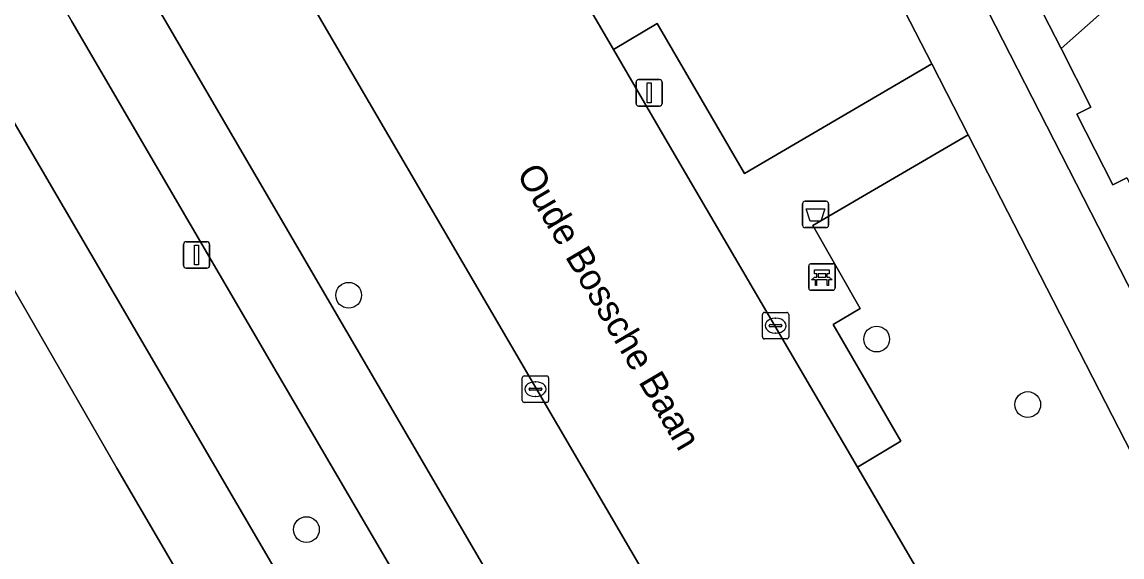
# Model space of a CAD drawing. Extents: x 159352 to 160617, y 385888 to 387323.
# Drawn here: x 159852.67 to 159894.39, y 386359 to 386379.28 of the extents above; entities that cross this region are included whole.
import ezdxf

# ---------------------------------------------------------------- set-up
doc = ezdxf.new("R2010")
doc.units = 0
for name, color, linetype in [('IMGEO_Afvalbak', 7, 'Continuous'), ('IMGEO_Bank', 7, 'Continuous'), ('IMGEO_Berm_groen', 7, 'Continuous'), ('IMGEO_Boom', 7, 'Continuous'), ('IMGEO_Fietspad_gesloten', 7, 'Continuous'), ('IMGEO_Groenvoorziening', 7, 'Continuous'), ('IMGEO_Kolk', 7, 'Continuous'), ('IMGEO_Lichtmast', 7, 'Continuous'), ('IMGEO_Openbare_ruimte_label', 7, 'Continuous'), ('IMGEO_Rijbaan_lokaal_gesloten', 7, 'Continuous'), ('IMGEO_Voetpad_halfverhard', 7, 'Continuous'), ('IMGEO_Voetpad_open', 7, 'Continuous')]:
    doc.layers.add(name, color=color, linetype=linetype)

msp = doc.modelspace()

# ---------------------------------------------------------------- linework, layer by layer
at = {"layer": 'IMGEO_Afvalbak'}
for p, q in [((159882.273, 386371.584), (159882.273, 386372.384)), ((159882.273, 386372.384), (159882.273, 386371.584)), ((159882.373, 386372.484), (159883.163, 386372.484)), ((159883.163, 386372.484), (159882.373, 386372.484)), ((159883.263, 386372.384), (159883.263, 386371.584)), ((159883.263, 386371.584), (159883.263, 386372.384)), ((159883.163, 386371.484), (159882.373, 386371.484)), ((159882.373, 386371.484), (159883.163, 386371.484))]:
    msp.add_line(p, q, dxfattribs=at)
msp.add_lwpolyline([(159882.416, 386372.198), (159883.12, 386372.198), (159882.971, 386371.728), (159882.565, 386371.728), (159882.416, 386372.198)], dxfattribs=at)
for centre, start, end in [((159882.373, 386372.384), 90, 180), ((159882.373, 386372.384), 90, 180), ((159883.163, 386372.384), 0, 90), ((159883.163, 386372.384), 360, 90), ((159882.373, 386371.584), 180, 270), ((159882.373, 386371.584), 180, 270), ((159883.163, 386371.584), 270, 0), ((159883.163, 386371.584), 270, 0)]:
    msp.add_arc(centre, 0.1, start, end, dxfattribs=at)
at = {"layer": 'IMGEO_Bank'}
for p, q in [((159882.506, 386369.187), (159882.506, 386370.028)), ((159882.506, 386370.028), (159882.506, 386369.187)), ((159882.581, 386370.112), (159883.422, 386370.112)), ((159883.422, 386370.112), (159882.581, 386370.112)), ((159882.815, 386369.618), (159882.815, 386369.724)), ((159882.859, 386369.724), (159882.859, 386369.618)), ((159883.147, 386369.73), (159882.865, 386369.73)), ((159883.153, 386369.618), (159883.153, 386369.724)), ((159883.197, 386369.724), (159883.197, 386369.618)), ((159883.506, 386370.037), (159883.506, 386369.196)), ((159883.506, 386369.196), (159883.506, 386370.037)), ((159883.203, 386369.51), (159882.81, 386369.51)), ((159882.865, 386369.612), (159883.147, 386369.612)), ((159883.431, 386369.112), (159882.59, 386369.112)), ((159882.59, 386369.112), (159883.431, 386369.112))]:
    msp.add_line(p, q, dxfattribs=at)
for points in [[(159882.809, 386369.73), (159882.723, 386369.73), (159882.723, 386369.891), (159883.286, 386369.891), (159883.286, 386369.73), (159883.203, 386369.73)], [(159882.753, 386369.51), (159882.611, 386369.51), (159882.723, 386369.612), (159882.809, 386369.612)], [(159882.803, 386369.503), (159882.803, 386369.296), (159882.76, 386369.296), (159882.76, 386369.503)], [(159883.203, 386369.612), (159883.286, 386369.612), (159883.398, 386369.51), (159883.259, 386369.51)], [(159883.253, 386369.503), (159883.253, 386369.296), (159883.209, 386369.296), (159883.209, 386369.503)]]:
    msp.add_lwpolyline(points, dxfattribs=at)
for centre, radius, start, end in [((159882.584, 386370.034), 0.0779, 92.4484, 184.2845), ((159882.584, 386370.034), 0.0779, 92.4484, 184.2845), ((159882.808, 386369.723), 0.00671, 2.8957, 87.1043), ((159882.865, 386369.723), 0.00671, 92.8957, 177.1043), ((159883.147, 386369.723), 0.00671, 2.8957, 87.1043), ((159883.204, 386369.723), 0.00671, 92.8957, 177.1043), ((159883.428, 386370.034), 0.0779, 2.4484, 94.2845), ((159883.428, 386370.034), 0.0779, 2.4484, 94.2845), ((159882.753, 386369.503), 0.00671, 2.8957, 87.1043), ((159882.81, 386369.503), 0.00671, 92.8957, 177.1043), ((159882.808, 386369.619), 0.00671, 272.8957, 357.1043), ((159882.865, 386369.619), 0.00671, 182.8957, 267.1043), ((159883.147, 386369.619), 0.00671, 272.8957, 357.1043), ((159883.204, 386369.619), 0.00671, 182.8957, 267.1043), ((159883.202, 386369.503), 0.00671, 2.8957, 87.1043), ((159883.259, 386369.503), 0.00671, 92.8957, 177.1043), ((159882.584, 386369.19), 0.0779, 182.4484, 274.2845), ((159882.584, 386369.19), 0.0779, 182.4484, 274.2845), ((159883.428, 386369.19), 0.0779, 272.4484, 4.2845), ((159883.428, 386369.19), 0.0779, 272.4484, 4.2845)]:
    msp.add_arc(centre, radius, start, end, dxfattribs=at)
at = {"layer": 'IMGEO_Berm_groen'}
for points in [[(159861.4, 386428.071), (159849.792, 386421.291), (159860.078, 386403.938), (159875.1, 386378.233), (159876.762, 386379.225), (159880.069, 386373.543), (159887.174, 386377.69), (159886.153, 386379.68)], [(159862.352, 386365.974), (159854.556, 386379.293), (159847.159, 386392.191), (159843.747, 386390.213), (159859.054, 386364.02), (159926.534, 386248.554), (159941.411, 386223.11), (159944.825, 386225.156), (159935.204, 386241.272), (159919.537, 386268.282)], [(159888.551, 386375.008), (159882.658, 386371.566), (159884.456, 386368.425), (159883.438, 386367.811), (159885.997, 386363.384), (159884.352, 386362.407), (159957.867, 386236.533), (159962.321, 386239.14), (159928.011, 386298.139)]]:
    msp.add_lwpolyline(points, close=True, dxfattribs=at)
for points in [[(159869.39, 386370.145), (159858.158, 386389.37), (159856.61, 386388.492), (159853.999, 386392.675), (159851.28, 386391.003), (159864.988, 386367.537), (159938.723, 386241.317), (159947.456, 386226.623), (159948.826, 386227.388), (159950.799, 386229.818)], [(159949.928, 386232.299), (159869.39, 386370.145)]]:
    msp.add_lwpolyline(points, dxfattribs=at)
at = {"layer": 'IMGEO_Boom'}
for centre in [(159865.058, 386368.922), (159885.084, 386367.26), (159890.813, 386364.778), (159863.456, 386360.039)]:
    msp.add_circle(centre, 0.489, dxfattribs=at)
at = {"layer": 'IMGEO_Fietspad_gesloten'}
for points in [[(159889.595, 386379.139), (159865.341, 386426.534), (159857.571, 386441.898), (159857.138, 386442.747)], [(159859.968, 386430.87), (159860.051, 386430.707), (159861.4, 386428.071), (159886.153, 386379.68), (159887.174, 386377.69), (159888.551, 386375.008), (159928.011, 386298.139), (159962.321, 386239.14), (159963.447, 386237.165), (159967.92, 386229.413)], [(159827.082, 386425.65), (159825.967, 386427.088), (159825.393, 386427.828), (159821.364, 386426.753), (159823.682, 386424.622), (159833.485, 386415.609), (159833.6, 386415.402), (159835.111, 386412.683), (159835.119, 386412.668), (159845.987, 386394.124), (159847.159, 386392.191), (159854.556, 386379.293), (159862.352, 386365.974), (159919.537, 386268.282), (159935.204, 386241.272), (159944.825, 386225.156), (159946.035, 386223.052), (159947.62, 386220.335)], [(159948.925, 386224.212), (159947.456, 386226.623), (159938.723, 386241.317), (159864.988, 386367.537), (159851.28, 386391.003), (159848.527, 386395.715), (159848.519, 386395.729), (159837.747, 386414.201), (159837.741, 386414.211), (159836.276, 386416.847)], [(159969.484, 386232.379), (159951.117, 386263.827), (159929.119, 386301.905), (159889.595, 386379.139)]]:
    msp.add_lwpolyline(points, dxfattribs=at)
at = {"layer": 'IMGEO_Groenvoorziening'}
for points in [[(159909.905, 386394.137), (159895.41, 386381.237), (159892.078, 386378.27), (159893.209, 386376.056), (159892.677, 386375.786), (159894.039, 386373.103), (159894.577, 386373.376), (159899.053, 386364.607), (159898.522, 386364.333), (159900.56, 386360.387), (159901.072, 386360.651), (159907.819, 386347.434), (159907.294, 386347.166), (159908.673, 386344.462), (159909.199, 386344.73), (159913.617, 386336.077), (159913.146, 386335.84), (159914.547, 386333.056), (159915.034, 386333.301), (159916.091, 386333.84)], [(159856.271, 386362.37), (159841.127, 386388.646), (159816.668, 386373.48), (159819.122, 386366.584)], [(159858.61, 386334.024), (159874.751, 386330.744), (159856.271, 386362.37)]]:
    msp.add_lwpolyline(points, dxfattribs=at)
at = {"layer": 'IMGEO_Kolk'}
for p, q in [((159880.75, 386367.342), (159880.75, 386368.194)), ((159880.825, 386368.268), (159881.677, 386368.268)), ((159881.751, 386368.194), (159881.751, 386367.342)), ((159881.009, 386367.762), (159881.009, 386367.774)), ((159881.447, 386367.725), (159881.049, 386367.725)), ((159881.052, 386367.811), (159881.45, 386367.811)), ((159881.238, 386368.048), (159881.263, 386368.048)), ((159881.493, 386367.774), (159881.493, 386367.762)), ((159881.677, 386367.268), (159880.825, 386367.268)), ((159881.261, 386367.488), (159881.236, 386367.488)), ((159871.642, 386364.936), (159871.642, 386365.788)), ((159871.717, 386365.862), (159872.569, 386365.862)), ((159872.13, 386365.642), (159872.155, 386365.642)), ((159872.643, 386365.788), (159872.643, 386364.936)), ((159871.901, 386365.356), (159871.901, 386365.368)), ((159872.339, 386365.319), (159871.941, 386365.319)), ((159871.944, 386365.405), (159872.342, 386365.405)), ((159872.385, 386365.368), (159872.385, 386365.356)), ((159872.569, 386364.862), (159871.717, 386364.862)), ((159872.153, 386365.082), (159872.128, 386365.082))]:
    msp.add_line(p, q, dxfattribs=at)
for points in [[(159880.75, 386367.342), (159880.75, 386368.194)], [(159880.825, 386368.268), (159881.677, 386368.268)], [(159881.751, 386368.194), (159881.751, 386367.342)], [(159881.677, 386367.268), (159880.825, 386367.268)], [(159871.642, 386364.936), (159871.642, 386365.788)], [(159871.717, 386365.862), (159872.569, 386365.862)], [(159872.643, 386365.788), (159872.643, 386364.936)], [(159872.569, 386364.862), (159871.717, 386364.862)]]:
    msp.add_lwpolyline(points, dxfattribs=at)
for centre, radius, start, end in [((159880.827, 386368.192), 0.0765, 91.552, 178.448), ((159880.827, 386368.192), 0.0765, 91.552, 178.448), ((159881.675, 386368.192), 0.0765, 1.552, 88.448), ((159881.675, 386368.192), 0.0765, 1.552, 88.448), ((159881.049, 386367.771), 0.0403, 85.8775, 175.7526), ((159881.046, 386367.761), 0.0366, 178.938, 274.7102), ((159881.45, 386367.768), 0.043, 264.8664, 352.4533), ((159881.454, 386367.773), 0.0386, 1.7309, 96.639), ((159880.827, 386367.344), 0.0765, 181.552, 268.448), ((159880.827, 386367.344), 0.0765, 181.552, 268.448), ((159881.675, 386367.344), 0.0765, 271.552, 358.448), ((159881.675, 386367.344), 0.0765, 271.552, 358.448), ((159871.719, 386365.786), 0.0765, 91.552, 178.448), ((159871.719, 386365.786), 0.0765, 91.552, 178.448), ((159872.567, 386365.786), 0.0765, 1.552, 88.448), ((159872.567, 386365.786), 0.0765, 1.552, 88.448), ((159871.941, 386365.365), 0.0403, 85.8775, 175.7526), ((159871.938, 386365.355), 0.0366, 178.938, 274.7102), ((159872.342, 386365.362), 0.043, 264.8664, 352.4533), ((159872.346, 386365.367), 0.0386, 1.7309, 96.639), ((159871.719, 386364.938), 0.0765, 181.552, 268.448), ((159871.719, 386364.938), 0.0765, 181.552, 268.448), ((159872.567, 386364.938), 0.0765, 271.552, 358.448), ((159872.567, 386364.938), 0.0765, 271.552, 358.448)]:
    msp.add_arc(centre, radius, start, end, dxfattribs=at)
for centre, major_axis, ratio, start_param, end_param in [((159881.237, 386367.768), (-0.387, 0.002), 0.722429, 4.712389, 7.853982), ((159881.262, 386367.768), (-0.39, 0.002), 0.717154, 1.570796, 4.712389), ((159872.129, 386365.362), (-0.387, 0.002), 0.722429, 4.712389, 7.853982), ((159872.154, 386365.362), (-0.39, 0.002), 0.717154, 1.570796, 4.712389)]:
    msp.add_ellipse(centre, major_axis=major_axis, ratio=ratio, start_param=start_param, end_param=end_param, dxfattribs=at)
at = {"layer": 'IMGEO_Lichtmast'}
for p, q in [((159875.957, 386376.195), (159875.957, 386376.995)), ((159875.957, 386376.995), (159875.957, 386376.195)), ((159876.057, 386377.095), (159876.847, 386377.095)), ((159876.847, 386377.095), (159876.057, 386377.095)), ((159876.947, 386376.995), (159876.947, 386376.195)), ((159876.947, 386376.195), (159876.947, 386376.995)), ((159876.847, 386376.095), (159876.057, 386376.095)), ((159876.057, 386376.095), (159876.847, 386376.095)), ((159858.793, 386370.05), (159858.793, 386370.85)), ((159858.793, 386370.85), (159858.793, 386370.05)), ((159858.893, 386370.95), (159859.683, 386370.95)), ((159859.683, 386370.95), (159858.893, 386370.95)), ((159859.783, 386370.85), (159859.783, 386370.05)), ((159859.783, 386370.05), (159859.783, 386370.85)), ((159859.683, 386369.95), (159858.893, 386369.95)), ((159858.893, 386369.95), (159859.683, 386369.95))]:
    msp.add_line(p, q, dxfattribs=at)
for points in [[(159876.377, 386376.97), (159876.527, 386376.97), (159876.527, 386376.22), (159876.377, 386376.22), (159876.377, 386376.97)], [(159859.213, 386370.825), (159859.363, 386370.825), (159859.363, 386370.075), (159859.213, 386370.075), (159859.213, 386370.825)]]:
    msp.add_lwpolyline(points, dxfattribs=at)
for centre, start, end in [((159876.057, 386376.995), 90, 180), ((159876.057, 386376.995), 90, 180), ((159876.847, 386376.995), 0, 90), ((159876.847, 386376.995), 360, 90), ((159876.057, 386376.195), 180, 270), ((159876.057, 386376.195), 180, 270), ((159876.847, 386376.195), 270, 0), ((159876.847, 386376.195), 270, 0), ((159858.893, 386370.85), 90, 180), ((159858.893, 386370.85), 90, 180), ((159859.683, 386370.85), 0, 90), ((159859.683, 386370.85), 360, 90), ((159858.893, 386370.05), 180, 270), ((159858.893, 386370.05), 180, 270), ((159859.683, 386370.05), 270, 0), ((159859.683, 386370.05), 270, 0)]:
    msp.add_arc(centre, 0.1, start, end, dxfattribs=at)
at = {"layer": 'IMGEO_Rijbaan_lokaal_gesloten'}
for points in [[(159953.85, 386237.118), (159955.003, 386235.027), (159957.867, 386236.533), (159884.352, 386362.407), (159877.142, 386374.74), (159875.1, 386378.233), (159860.078, 386403.938), (159849.792, 386421.291)], [(159846.122, 386417.292), (159845.536, 386418.293), (159845.388, 386418.549), (159842.047, 386416.688), (159848.906, 386405.159), (159858.158, 386389.37), (159869.39, 386370.145), (159949.928, 386232.299), (159952.731, 386233.717), (159951.546, 386235.762)]]:
    msp.add_lwpolyline(points, dxfattribs=at)
at = {"layer": 'IMGEO_Voetpad_halfverhard'}
msp.add_lwpolyline([(159915.993, 386399.595), (159914.871, 386401.021), (159909.491, 386396.253), (159893.4, 386381.962), (159891.172, 386380.045), (159892.078, 386378.27), (159895.41, 386381.237), (159909.905, 386394.137)], dxfattribs=at)
at = {"layer": 'IMGEO_Voetpad_open'}
for points in [[(159857.138, 386442.747), (159857.571, 386441.898), (159865.341, 386426.534), (159889.595, 386379.139), (159929.119, 386301.905), (159951.117, 386263.827), (159969.484, 386232.379)], [(159894.577, 386373.376), (159894.039, 386373.103), (159892.677, 386375.786), (159893.209, 386376.056), (159892.078, 386378.27), (159891.172, 386380.045), (159888.747, 386384.795), (159888.2, 386384.515), (159886.848, 386387.155), (159887.399, 386387.437), (159882.445, 386397.133), (159881.883, 386396.849), (159880.525, 386399.537), (159881.073, 386399.814), (159876.144, 386409.444), (159875.594, 386409.167), (159874.241, 386411.855), (159874.77, 386412.13), (159870.307, 386420.849)], [(159841.127, 386388.646), (159856.271, 386362.37), (159874.751, 386330.744), (159874.991, 386330.333), (159876.401, 386327.92), (159884.135, 386314.683), (159905.576, 386277.985), (159906.737, 386276.003), (159921.946, 386250), (159936.607, 386224.933), (159938.27, 386222.092), (159940.805, 386217.763), (159942.338, 386214.986), (159945.164, 386216.782), (159942.634, 386221.049), (159946.035, 386223.052), (159944.825, 386225.156), (159941.411, 386223.11), (159926.534, 386248.554), (159859.054, 386364.02), (159843.747, 386390.213)]]:
    msp.add_lwpolyline(points, dxfattribs=at)
msp.add_lwpolyline([(159887.174, 386377.69), (159880.069, 386373.543), (159876.762, 386379.225), (159875.1, 386378.233), (159877.142, 386374.74), (159884.352, 386362.407), (159885.997, 386363.384), (159883.438, 386367.811), (159884.456, 386368.425), (159882.658, 386371.566), (159888.551, 386375.008)], close=True, dxfattribs=at)

# ---------------------------------------------------------------- texts
at = {"layer": 'IMGEO_Openbare_ruimte_label'}
msp.add_text('Oude Bossche Baan', height=1, rotation=300.3842, dxfattribs=at).set_placement((159871.406, 386373.534))

doc.saveas('drawing.dxf')
